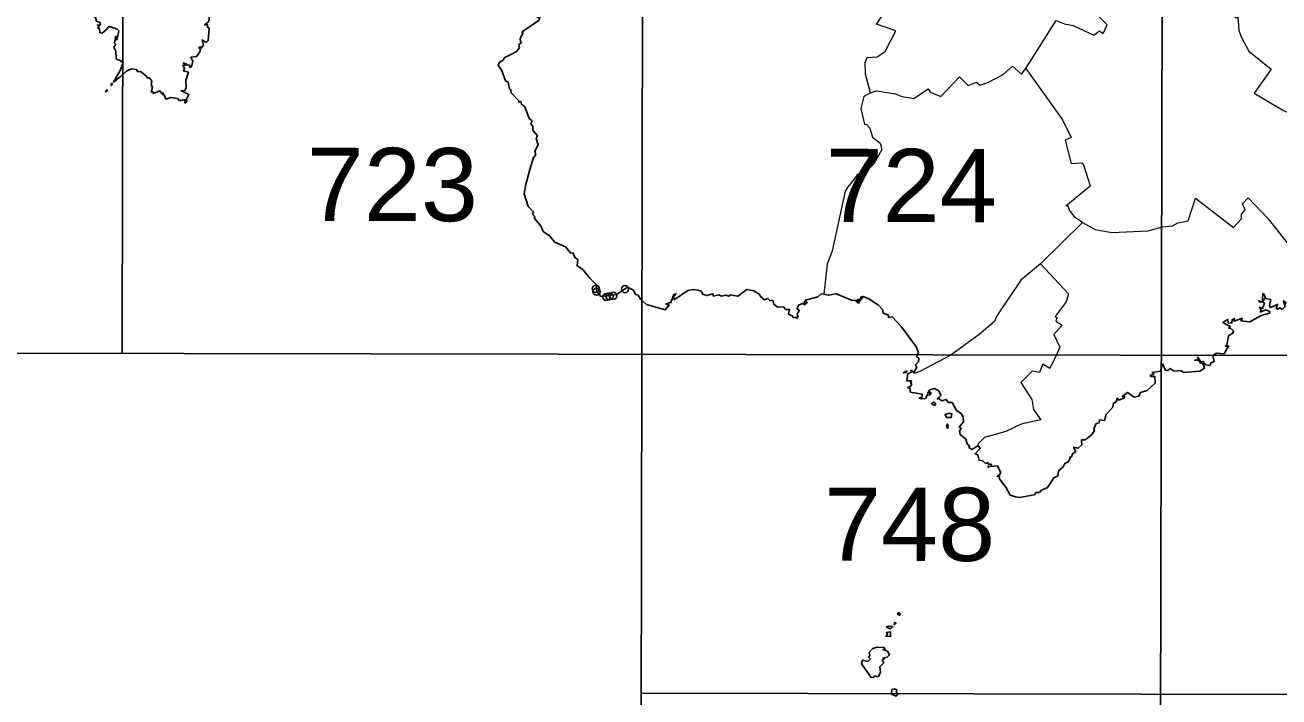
# Model space of a CAD drawing. Extents: x 483843 to 488449, y 4381269 to 4384483.
# Drawn here: x 487944.9 to 488279.3, y 4383157.9 to 4383337 of the extents above; entities that cross this region are included whole.
import ezdxf
from ezdxf.enums import TextEntityAlignment as Align

# ---------------------------------------------------------------- set-up
doc = ezdxf.new("R2010")
doc.units = 0
doc.header["$LTSCALE"] = 3.8
doc.header["$PDMODE"] = 32
doc.header["$PDSIZE"] = 1.9
doc.linetypes.add('DOTTED', pattern=[1.5, 0.3, -1.2])
for name, color, linetype, lineweight in [('1', 7, 'Continuous', 13), ('2', 7, 'DOTTED', 13), ('3', 7, 'Continuous', 25)]:
    doc.layers.add(name, color=color, linetype=linetype, lineweight=lineweight)

msp = doc.modelspace()

# ---------------------------------------------------------------- linework, layer by layer
at = {"layer": '1', "lineweight": 25}
for p, q in [((487970.8, 4383249.49), (487971.5, 4383610.8)), ((488109.02, 4383068.58), (488110.06, 4383610.53)), ((488247.57, 4383068.31), (488248.62, 4383610.26)), ((487832.24, 4383249.76), (488386.48, 4383248.69)), ((488109.19, 4383158.89), (488386.31, 4383158.36))]:
    msp.add_line(p, q, dxfattribs=at)
at = {"layer": '3', "lineweight": 13}
msp.add_line((488226.92, 4383284.39), (488215.72, 4383273.35), dxfattribs=at)
at = {"layer": '3'}
for points in [[(487961.86, 4383340.45), (487961.71, 4383339.39), (487962.96, 4383339.45), (487963.72, 4383338.99), (487963.98, 4383338.03), (487964.84, 4383337.65), (487965.03, 4383337.02), (487964.22, 4383336.96), (487964.67, 4383336.82), (487964.34, 4383336.18), (487964.82, 4383336.04), (487964.84, 4383334.96), (487965.54, 4383334.8), (487966.9, 4383336.03)], [(487993.82, 4383340.2), (487994.1, 4383339.97), (487993.98, 4383337.94), (487992.79, 4383337.04), (487993.61, 4383337.07), (487993.58, 4383336.39), (487994.02, 4383336.18), (487993.78, 4383332.84), (487993.27, 4383332.34), (487992.2, 4383333.02), (487992.48, 4383331.63), (487992, 4383330.87), (487991.82, 4383331.17), (487991.3, 4383331.02), (487991.41, 4383330.72)], [(488081.83, 4383339.67), (488082.42, 4383339.36), (488082.11, 4383338.81), (488081.44, 4383339.17), (488082.11, 4383338.7), (488081.99, 4383338.26), (488077.49, 4383335.19), (488077.68, 4383334.74), (488076.95, 4383333.44), (488077.01, 4383332.52), (488077.35, 4383332.3), (488076.6, 4383331.78), (488076.82, 4383330.89), (488075.88, 4383329.87)], [(487966.9, 4383336.03), (487967.12, 4383336.48), (487967.84, 4383336.47), (487969.53, 4383335.93), (487969.96, 4383335.43), (487969.71, 4383334.05), (487969.38, 4383334.09), (487969.73, 4383333.97), (487969.33, 4383333.84), (487969.65, 4383333.68), (487969.35, 4383333.71), (487969.54, 4383333.26), (487969.11, 4383333.07), (487969.06, 4383333.95), (487968.79, 4383332.19), (487969.1, 4383331.78), (487968.62, 4383331.05), (487969.16, 4383329.99), (487969.23, 4383328.02), (487970.35, 4383327.46)], [(487991.41, 4383330.72), (487991.69, 4383330.61), (487991.55, 4383329.83), (487990.66, 4383328.56), (487989.16, 4383328.46), (487989.66, 4383327.33), (487989.33, 4383325.88), (487988.91, 4383325.63), (487988.9, 4383326.26), (487987.63, 4383326.37), (487988.13, 4383326.43), (487987.19, 4383326.92), (487987.49, 4383326.22), (487986.97, 4383326.16), (487987.49, 4383325.51), (487987.17, 4383324.82), (487987.8, 4383324.6)], [(488075.88, 4383329.87), (488072.73, 4383328.24), (488072.41, 4383327.61), (488071.41, 4383327.1), (488071.08, 4383326.19), (488072.01, 4383325.09), (488073.09, 4383322.14), (488073.73, 4383321.76), (488074.13, 4383319.91), (488074.44, 4383319.81)], [(487970.35, 4383327.46), (487970.95, 4383327.37), (487970.54, 4383327.25), (487971.07, 4383326.96), (487970.34, 4383324.91)], [(487970.34, 4383324.91), (487968.54, 4383321.77), (487970.33, 4383323.17)], [(487977.44, 4383323.27), (487975.76, 4383324.57), (487974.97, 4383324.52), (487974.65, 4383325.12), (487973.36, 4383325.32), (487971.97, 4383324.65), (487970.33, 4383323.17)], [(487985.61, 4383317.4), (487983.8, 4383317.65), (487982.46, 4383317.25), (487982.03, 4383318.35), (487981.51, 4383318.55), (487981.81, 4383318.82), (487981.28, 4383318.86), (487980.88, 4383319.41), (487979.15, 4383318.74), (487979.03, 4383319.17), (487978.6, 4383319.07), (487978.95, 4383320.45), (487978.55, 4383321.06), (487978.77, 4383322.06), (487978.15, 4383322.88), (487977.46, 4383322.91), (487977.44, 4383323.27)], [(487987.8, 4383324.6), (487988.5, 4383324.45), (487987.78, 4383322.24), (487987.87, 4383320.19), (487987.42, 4383319.44), (487986.5, 4383319.57), (487988.65, 4383318.49), (487987.94, 4383317.03), (487988.16, 4383316.74), (487987.56, 4383316.2), (487987.58, 4383317.1), (487986.34, 4383316.78), (487986.43, 4383317.04), (487986, 4383316.87), (487985.61, 4383317.4)], [(488074.44, 4383319.81), (488074.53, 4383318.95), (488076.67, 4383316.73), (488076.53, 4383316.47), (488077.12, 4383316.61), (488077.27, 4383315.86), (488078.17, 4383315.21), (488079.32, 4383312.08)], [(488079.32, 4383312.08), (488080.18, 4383311.45), (488079.77, 4383310.65), (488080.31, 4383310.03), (488080.35, 4383309.01), (488081.54, 4383307.43), (488081.18, 4383306.73), (488081.78, 4383305.1), (488080.88, 4383303.34), (488081.14, 4383302.37), (488080.51, 4383301.65), (488079.49, 4383298.5), (488078.43, 4383294.53)], [(488078.43, 4383294.53), (488078.06, 4383291.99), (488079.11, 4383288.64), (488080.5, 4383287.16), (488080.27, 4383286.59), (488080.83, 4383285.98), (488080.67, 4383285.63), (488082.56, 4383283.29), (488083.07, 4383282), (488084.75, 4383280.81)], [(488084.75, 4383280.81), (488086.19, 4383279.08), (488089.02, 4383277.89), (488090.46, 4383276.21), (488091.03, 4383276.31), (488091.59, 4383274.97), (488092.3, 4383274.47), (488092.15, 4383272.79), (488093.65, 4383271.8), (488095.54, 4383269.5)], [(488095.54, 4383269.5), (488097.19, 4383267.79), (488097.43, 4383266.01), (488098.48, 4383264.65), (488102.67, 4383265.14), (488105.56, 4383267.13), (488107.22, 4383266.34), (488107.73, 4383265.14), (488108.39, 4383264.96), (488109.04, 4383263.91)], [(488121.66, 4383266.23), (488118.06, 4383263.77), (488117.82, 4383264.49), (488118.47, 4383265.37), (488117.9, 4383265.14), (488117.17, 4383263.07), (488115.8, 4383262.64), (488116.69, 4383262.31), (488115.62, 4383261.05), (488110.68, 4383262.46), (488109.04, 4383263.91)], [(488140.94, 4383264.74), (488140.83, 4383265.16), (488139.25, 4383266.14), (488137.4, 4383266.51), (488134.96, 4383264.71), (488133.04, 4383265.09), (488132.57, 4383264.68), (488131.77, 4383265.02), (488130.63, 4383264.68), (488129.95, 4383265.06), (488128.52, 4383264.74), (488128.29, 4383265.33), (488126.74, 4383264.87), (488125.63, 4383265.25), (488125.27, 4383265.94), (488124.43, 4383266.32), (488123.26, 4383266.52), (488121.66, 4383266.23)], [(488149.76, 4383258.99), (488149.69, 4383259.35), (488148.48, 4383259.89), (488148.81, 4383261.21), (488147.72, 4383261.18), (488147.25, 4383261.89), (488145.61, 4383261.82), (488144.59, 4383262.55), (488144.29, 4383263.63), (488143.66, 4383263.49), (488143.01, 4383264.12), (488142.13, 4383263.75), (488140.94, 4383264.74)], [(488157.98, 4383265.29), (488157.25, 4383265.33), (488156.32, 4383264.53), (488153.07, 4383263.7), (488153.26, 4383263.17), (488152.75, 4383263.3), (488153.09, 4383262.99), (488152.71, 4383263.14), (488152.95, 4383262.84), (488152.5, 4383262.78), (488152.86, 4383262.53), (488153.49, 4383263), (488152.88, 4383262.38), (488152.26, 4383262.79), (488151.17, 4383262.32), (488150.84, 4383261.32), (488151.33, 4383261), (488150.8, 4383259.85), (488151.1, 4383259.3), (488150.66, 4383258.78), (488150.5, 4383259.12), (488149.76, 4383258.99)], [(488157.98, 4383265.29), (488159.12, 4383264.95), (488161.2, 4383265.33), (488165.34, 4383263.63), (488166.31, 4383263.57), (488166.98, 4383262.87), (488167.41, 4383263.07), (488166.53, 4383263.65), (488167.01, 4383263.4), (488166.84, 4383263.69), (488167.15, 4383263.51), (488166.98, 4383263.8), (488167.42, 4383263.74), (488167.97, 4383264.59), (488168.17, 4383264.28)], [(488168.17, 4383264.28), (488167.31, 4383263.21), (488168.38, 4383264.67), (488169.93, 4383264.02), (488172.5, 4383262.28), (488173.57, 4383261.18), (488173.78, 4383260.22), (488175.16, 4383259.69), (488175.16, 4383259.03), (488176.15, 4383259.18), (488178.61, 4383256.55)], [(488274.18, 4383263.13), (488275.02, 4383263.22), (488275.46, 4383262.85), (488274.9, 4383261.45), (488274.05, 4383261.75), (488274.5, 4383260.98), (488274.29, 4383260.49), (488275.78, 4383261.06), (488276.88, 4383260.62), (488276.72, 4383260.15), (488274.5, 4383259.59), (488271.5, 4383257.85), (488269.12, 4383258.18), (488269.54, 4383258.83), (488267.56, 4383258.14), (488267.24, 4383258.14), (488267.39, 4383258.8), (488267.2, 4383258.58)], [(488281.04, 4383262.61), (488281.11, 4383263.05), (488280.5, 4383263.52), (488280.9, 4383261.93), (488280.1, 4383261.21), (488279.58, 4383261.6), (488278.93, 4383261.25), (488278.5, 4383261.54), (488278.9, 4383262.53), (488277.07, 4383261.7), (488276.77, 4383262.16), (488277.11, 4383263.8), (488275.65, 4383264.11), (488275.36, 4383265.2), (488274.97, 4383265.39), (488274.91, 4383263.79), (488275.39, 4383263.84), (488274.48, 4383263.14), (488273.9, 4383263.5), (488274.18, 4383263.13)], [(488178.61, 4383256.55), (488182.67, 4383251.1), (488183.13, 4383249.73), (488182.85, 4383248.99)], [(488267.2, 4383258.58), (488266.79, 4383258.5), (488266.73, 4383257.56), (488265.74, 4383257.58), (488265.69, 4383258.53), (488264.32, 4383257.74), (488266.25, 4383256.62), (488265.88, 4383256.15), (488266.33, 4383256.22), (488267.18, 4383255.49), (488266.96, 4383254.82), (488265.87, 4383254.15), (488265.38, 4383251.69), (488265, 4383251.42), (488265.9, 4383251.43), (488265.38, 4383250.67)], [(488181.91, 4383244.35), (488182.74, 4383245.71), (488182.38, 4383246.41), (488183.13, 4383247.19), (488183.24, 4383248.14), (488182.69, 4383248.51), (488182.85, 4383248.99)], [(488265.38, 4383250.67), (488264.65, 4383249.34), (488262.61, 4383249.54), (488261.63, 4383248.91)], [(488246.19, 4383243.3), (488245.07, 4383243.35), (488244.99, 4383243.67), (488245.79, 4383243.81), (488245.84, 4383244.23), (488245.46, 4383244.38), (488247.73, 4383244.74), (488248.2, 4383246.8)], [(488257.11, 4383244.61), (488253.8, 4383244.37), (488253.11, 4383244.94), (488251.33, 4383244.76), (488250.23, 4383245.44), (488249.63, 4383244.89), (488249.03, 4383245), (488248.2, 4383246.8)], [(488261.63, 4383248.91), (488262.01, 4383247.31), (488261.24, 4383246.98), (488260.83, 4383246.21), (488259.7, 4383246.45), (488259.01, 4383247.31), (488258.51, 4383247.23), (488257.56, 4383248.43), (488257.89, 4383247.68), (488256.81, 4383247.65), (488257.95, 4383247.57), (488258.4, 4383246.9), (488258.97, 4383246.79), (488259.46, 4383245.54), (488258.22, 4383244.74), (488257.11, 4383244.61)], [(488181.91, 4383244.35), (488181.09, 4383244.97), (488181.23, 4383244.43), (488180.29, 4383244.06), (488180.08, 4383242.15), (488181.34, 4383242.13), (488181.01, 4383241.57), (488181.38, 4383241.3), (488181.12, 4383240.72), (488180.24, 4383240.28), (488180.97, 4383240.09), (488180.98, 4383239.15), (488184.18, 4383238.56), (488184.12, 4383237.86), (488183.38, 4383237.51), (488183.94, 4383237.32)], [(488235.76, 4383236.47), (488236.23, 4383237.5), (488236.6, 4383236.97), (488238.09, 4383237.59), (488238.12, 4383237.94), (488237.5, 4383237.98), (488238.86, 4383239.04), (488240.7, 4383237.81), (488241.95, 4383238.09), (488242.38, 4383239.06), (488244.13, 4383239.54), (488246.3, 4383241.57), (488246.19, 4383243.3)], [(488183.94, 4383237.32), (488185.02, 4383237.48), (488185.58, 4383238.46), (488186.08, 4383238.37), (488186.58, 4383238.94), (488186.17, 4383238.84), (488186.21, 4383239.25), (488185.59, 4383238.81), (488186.16, 4383239.8), (488187.34, 4383240.13), (488188.62, 4383239.49), (488189.1, 4383238.24), (488188.62, 4383237.69), (488188.9, 4383237.14), (488189.35, 4383236.85), (488190.59, 4383237.2), (488191.15, 4383236.34), (488192.13, 4383236.36)], [(488192.13, 4383236.36), (488193.27, 4383234.21), (488194.51, 4383233.41), (488195.11, 4383232.53), (488195.13, 4383231.21), (488194.01, 4383229.84), (488194.52, 4383229.5), (488194.08, 4383228.74), (488194.28, 4383227.81), (488195.78, 4383226.63), (488196.17, 4383225.34), (488196.8, 4383224.83), (488196.63, 4383224.4), (488197.47, 4383223.86), (488199.09, 4383224.91)], [(488229.08, 4383227.59), (488230.06, 4383228.81), (488229.91, 4383229.33), (488230.52, 4383230.82), (488231.31, 4383230.96), (488231.43, 4383231.75), (488232.75, 4383231.62), (488233.21, 4383233.18), (488234.97, 4383235.18), (488235.15, 4383236.22), (488235.76, 4383236.47)], [(488221.7, 4383219.23), (488222.15, 4383220.12), (488223.1, 4383220.55), (488223.72, 4383221.63), (488223.44, 4383221.75), (488224.03, 4383221.97), (488224.18, 4383222.58), (488225.1, 4383223.36), (488224.52, 4383224.49), (488225.74, 4383224.2), (488226.7, 4383225.09), (488226.62, 4383226.39), (488227.58, 4383226.45), (488229.08, 4383227.59)], [(488199.09, 4383224.91), (488199.62, 4383224.09), (488198.25, 4383222.73), (488198.96, 4383222.44), (488199.32, 4383220.99), (488200.3, 4383220.85), (488201.07, 4383220.16), (488201.64, 4383220.4), (488201.75, 4383219.97), (488202.42, 4383219.97), (488202.68, 4383219.73), (488202.26, 4383219.33), (488204.2, 4383219.52), (488205.07, 4383217.81), (488204.87, 4383217.16), (488204.11, 4383216.74), (488204.8, 4383216.78), (488204.68, 4383216.09), (488206.48, 4383213.79)], [(488206.48, 4383213.79), (488207.63, 4383211.71), (488209, 4383211.27), (488210.06, 4383211.08), (488214.05, 4383211.81), (488214.52, 4383212.37), (488215.43, 4383212.36), (488216, 4383213.04), (488217.59, 4383213.73), (488219.22, 4383216.27), (488220.3, 4383216.82), (488220.53, 4383218.15), (488221.7, 4383219.23)], [(488172.38, 4383163.25), (488171.45, 4383163.5), (488171.26, 4383163.13), (488170.51, 4383163.1), (488167.99, 4383166.77), (488168.24, 4383167.73), (488169.64, 4383167.37), (488170.39, 4383168.05), (488169.82, 4383168.6), (488170.18, 4383168.84), (488169.99, 4383169.72), (488170.95, 4383170.8)], [(488170.95, 4383170.8), (488172.12, 4383171.19), (488174.03, 4383171.04), (488174.28, 4383170.53), (488173.66, 4383170.54), (488174.9, 4383170.12), (488175.45, 4383169.15), (488174.84, 4383168.53), (488173.74, 4383168.25), (488174.04, 4383168.07), (488173.56, 4383167.72), (488173.9, 4383166.98), (488172.9, 4383165.94), (488173.03, 4383164.46), (488172.38, 4383163.25)], [(488175.93, 4383158.67), (488176.09, 4383159.92), (488176.81, 4383160.02), (488177.42, 4383159.79), (488177.22, 4383159.38), (488177.69, 4383158.68)], [(488177.69, 4383158.68), (488177.18, 4383158.1), (488175.93, 4383158.67)]]:
    msp.add_lwpolyline(points, dxfattribs=at)
at = {"layer": '3', "lineweight": 13}
for points in [[(488170.4, 4383318.95), (488169.05, 4383323.86), (488168.99, 4383327.04), (488169.48, 4383328.31), (488172.19, 4383328.55), (488174.27, 4383329.96), (488177.16, 4383335.45), (488172.01, 4383337.26), (488173.37, 4383339.34)], [(488211.83, 4383325.44), (488219.86, 4383338.16), (488222.06, 4383337.27), (488224.44, 4383336.89), (488229.96, 4383334.29), (488231.41, 4383335.43), (488232.41, 4383334.71), (488233.45, 4383337.05), (488231.27, 4383339.26)], [(488267.5, 4383339.25), (488267.82, 4383338.95), (488268.36, 4383339.11), (488268.59, 4383335.66), (488269.17, 4383333.86), (488271.27, 4383330.06), (488277.2, 4383325.22), (488272.68, 4383318.83), (488280.48, 4383314.22), (488301.5, 4383305.69), (488302.46, 4383305.7)], [(488178.75, 4383317.98), (488181.96, 4383317.37), (488185.78, 4383319.94), (488186.29, 4383319.08), (488189.1, 4383317.91), (488194.1, 4383323.2), (488196.38, 4383320.9), (488198.65, 4383321.75), (488199.6, 4383320.99), (488201.84, 4383321.75), (488205.72, 4383323.79), (488208.22, 4383326.07), (488210.67, 4383323.91), (488211.83, 4383325.44)], [(488211.83, 4383325.44), (488221.53, 4383311.73), (488223.91, 4383307), (488222.24, 4383306.29), (488223.91, 4383300.09), (488226.69, 4383300.25), (488227.13, 4383299.75), (488228.93, 4383294.09)], [(488170.4, 4383318.95), (488171.98, 4383319.41), (488177, 4383318.66), (488178.75, 4383317.98)], [(488170.4, 4383318.95), (488168.56, 4383317.96), (488167.82, 4383314.72), (488168.73, 4383310.57), (488169.32, 4383310.47), (488170.18, 4383309.52), (488170.9, 4383307.13), (488172.92, 4383305.46), (488173.37, 4383303.78), (488171.27, 4383299.97), (488169.16, 4383297.92), (488166.87, 4383297.11), (488164.71, 4383294.2)], [(488157.98, 4383265.29), (488158.88, 4383273.32), (488160.25, 4383276.81), (488163.69, 4383292.73), (488164.71, 4383294.2)], [(488226.92, 4383284.39), (488225, 4383285.62), (488223.42, 4383287.62), (488223.1, 4383288.72), (488222.49, 4383288.84), (488228.93, 4383294.09)], [(488248.22, 4383283.16), (488250.86, 4383283.46), (488252.31, 4383284.31), (488255.08, 4383284.82), (488256.99, 4383290.86), (488267.14, 4383283.05), (488269.26, 4383285.32), (488269.3, 4383286.61), (488270.31, 4383287.72), (488269.6, 4383289.32), (488271.06, 4383290.9), (488276.42, 4383285.37), (488286.81, 4383272.17)], [(488226.92, 4383284.39), (488230.24, 4383282.47), (488234.7, 4383281.67), (488244.29, 4383282.15), (488248.22, 4383283.16)], [(488215.72, 4383273.35), (488210.48, 4383268.99), (488204.05, 4383259.49), (488203.4, 4383257.98), (488199.38, 4383254.49), (488191.75, 4383248.97)], [(488215.72, 4383273.35), (488223.18, 4383265.35), (488222.58, 4383263.19), (488219.6, 4383259.28), (488220.01, 4383259.02), (488219.76, 4383258.08), (488221.48, 4383257), (488219.26, 4383254.53), (488220.85, 4383251.13), (488219.85, 4383248.94)], [(488191.75, 4383248.97), (488183.53, 4383244.62), (488182.02, 4383244.08), (488181.91, 4383244.35)], [(488219.85, 4383248.94), (488218.16, 4383245.43), (488216.31, 4383246.64), (488215.43, 4383244.37), (488213.5, 4383244.74), (488210.46, 4383241.67), (488213.42, 4383237.16), (488213.81, 4383234.5), (488215.76, 4383231.78), (488210.57, 4383230.58), (488206.46, 4383228.67), (488200.77, 4383227.04), (488199.02, 4383225.29), (488199.09, 4383224.91)]]:
    msp.add_lwpolyline(points, dxfattribs=at)
at = {"layer": '3'}
for points in [[(487966.79, 4383319.78), (487966.82, 4383319.42), (487966.35, 4383319.21)], [(487967.89, 4383321.44), (487968.22, 4383321.37), (487967.93, 4383320.79)], [(488180.02, 4383244.81), (488179.11, 4383244.26), (488179.93, 4383244.41)], [(488187.16, 4383236.59), (488186.63, 4383236.06), (488187.42, 4383235.62), (488187.77, 4383236.05)], [(488188.27, 4383237.55), (488188.23, 4383237.3), (488188.55, 4383237.57)], [(488191.43, 4383233.55), (488190.26, 4383233.15), (488190.66, 4383232.35), (488191.84, 4383232.4), (488192.03, 4383233.37)], [(488190.67, 4383230.4), (488190.9, 4383229.46), (488191.1, 4383229.98), (488190.93, 4383230.58)], [(488201.74, 4383219.37), (488201.75, 4383218.99), (488202.09, 4383219.36)], [(488177.84, 4383180.48), (488177.58, 4383179.96), (488178.13, 4383179.67), (488178.29, 4383179.99)], [(488175.18, 4383176.81), (488176.31, 4383176.72), (488175.73, 4383176.04), (488174.66, 4383176.51)], [(488176.77, 4383177.77), (488177.17, 4383177.62), (488176.65, 4383177.18)], [(488175.71, 4383175.25), (488175.73, 4383173.98), (488174.54, 4383174.09), (488174.93, 4383174.63), (488174.6, 4383175.08)]]:
    msp.add_lwpolyline(points, close=True, dxfattribs=at)
for p in [(488097.14, 4383266.69), (488097.32, 4383265.92), (488101.78, 4383264.81), (488104.91, 4383266.6), (488099.95, 4383264.51), (488100.76, 4383264.67)]:
    msp.add_point(p, dxfattribs=at)

# ---------------------------------------------------------------- texts
at = {"layer": '2', "width": 1.05}
for s, p in [('723', (488042.85, 4383284.74)), ('724', (488181.21, 4383284.47)), ('748', (488180.78, 4383194.17))]:
    msp.add_text(s, height=19.5, rotation=359.89, dxfattribs=at).set_placement(p, align=Align.CENTER)

doc.saveas('drawing.dxf')
